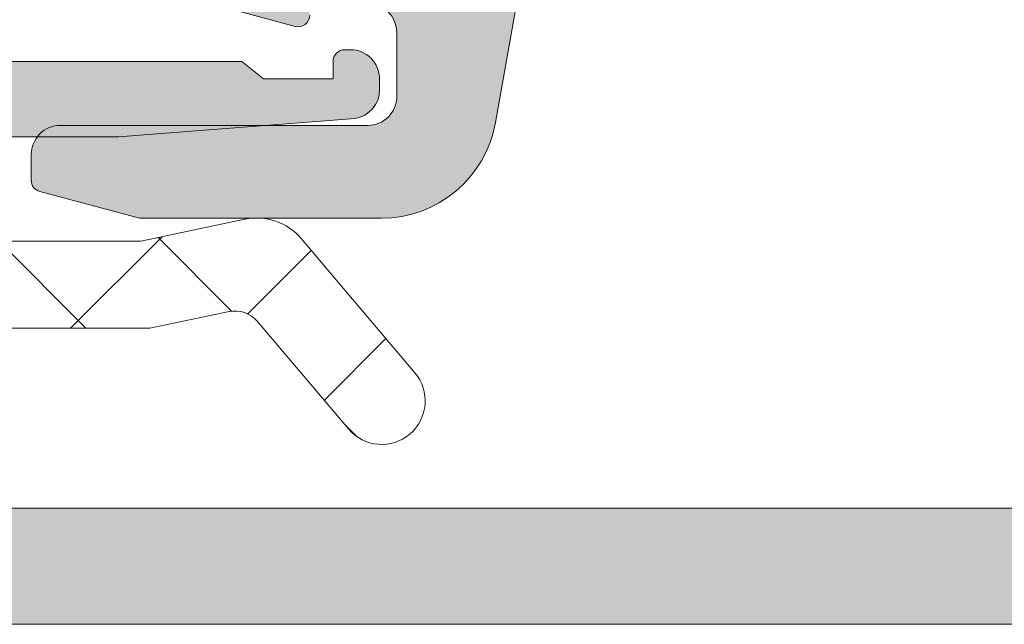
# Model space of a CAD drawing. Header units: millimetres. Extents: x 213386 to 506888, y 183055 to 450952.
# Tile 778 of 1056: x 391976 to 391993, y 319004 to 319015. Entities that reach past the tile are written whole.
import ezdxf

# ---------------------------------------------------------------- set-up
doc = ezdxf.new("R2010")
doc.units = ezdxf.units.MM
doc.layers.add('FASÁDA DETAILNÍ', color=255, linetype='Continuous', lineweight=0)
doc.layers.add('NOVA', color=255, linetype='Continuous', lineweight=0)

# ---------------------------------------------------------------- blocks, each defined once
blk = doc.blocks.new('A$C69D17D4D')
at = {"layer": 'FASÁDA DETAILNÍ'}
h = blk.add_hatch(color=256, dxfattribs=at)
edge = h.paths.add_edge_path(flags=16)
edge.add_line((-5977.28960983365, 1268.678154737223), (-5977.28960983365, 1272.877904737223))
edge.add_ellipse((-5977.789609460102, 1272.87790511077), major_axis=(-0.49999962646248, 0), ratio=1, start_angle=179.9999571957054, end_angle=270.0000428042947)
edge.add_line((-5977.78960983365, 1273.377904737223), (-5982.18963383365, 1273.377904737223))
edge.add_ellipse((-5982.18963420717, 1272.87790511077), major_axis=(-0.49999962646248, 0), ratio=1, start_angle=-90.00004280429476, end_angle=4.280429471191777e-05)
edge.add_line((-5982.689633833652, 1272.877904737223), (-5982.689633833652, 1268.678155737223))
edge.add_ellipse((-5982.189633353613, 1268.67815621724), major_axis=(-0.5000004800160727, 0), ratio=1, start_angle=5.500573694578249e-05, end_angle=89.99994499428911)
edge.add_line((-5982.189633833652, 1268.178155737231), (-5977.789609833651, 1268.17815473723))
edge.add_ellipse((-5977.789609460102, 1268.678154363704), major_axis=(-0.49999962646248, 0), ratio=1, start_angle=89.99995719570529, end_angle=180.0000428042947)
edge = h.paths.add_edge_path()
edge.add_line((-5975.291228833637, 1271.591558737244), (-5976.490988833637, 1264.828558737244))
edge.add_arc((-5978.460240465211, 1265.177903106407), 1.999998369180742, 269.9999607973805, 349.94040986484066, ccw=False)
edge.add_line((-5978.460241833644, 1263.17790473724), (-5982.625214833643, 1263.17790473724))
edge.add_line((-5982.62521483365, 1263.17790473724), (-5984.34300383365, 1263.63818573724))
edge.add_arc((-5984.291239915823, 1263.831370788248), 0.1999999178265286, 180.0000146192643, 254.999961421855, ccw=False)
edge.add_line((-5984.491239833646, 1263.831370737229), (-5984.491239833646, 1264.277904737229))
edge.add_arc((-5983.991240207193, 1264.277905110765), 0.49999962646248, 89.99995719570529, 180.0000428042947, ccw=False)
edge.add_line((-5983.991239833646, 1264.777904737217), (-5978.691239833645, 1264.777904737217))
edge.add_arc((-5978.69123946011, 1265.277904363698), 0.49999962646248, 269.9999571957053, 360.0000428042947)
edge.add_line((-5978.191239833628, 1265.277904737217), (-5978.191239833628, 1266.378154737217))
edge.add_arc((-5978.691240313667, 1266.378154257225), 0.5000004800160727, 5.500573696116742e-05, 89.99994499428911)
edge.add_line((-5978.691239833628, 1266.878154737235), (-5979.691239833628, 1266.878154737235))
edge.add_line((-5979.691239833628, 1266.878154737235), (-5979.691239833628, 1266.678154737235))
edge.add_arc((-5979.891239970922, 1266.678155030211), 0.200000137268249, 254.9999946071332, 359.999916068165, ccw=False)
edge.add_line((-5979.943003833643, 1266.484969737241), (-5981.410391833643, 1266.878155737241))
edge.add_line((-5981.410391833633, 1266.878155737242), (-5983.491239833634, 1266.878155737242))
edge.add_arc((-5983.491238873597, 1267.878156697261), 1.0000009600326, 180.0000550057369, 269.9999449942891, ccw=False)
edge.add_line((-5984.491239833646, 1267.878155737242), (-5984.491239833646, 1278.777657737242))
edge.add_arc((-5984.091239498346, 1278.777657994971), 0.4000003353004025, 60.00008318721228, 180.0000369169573, ccw=False)
edge.add_line((-5983.89123983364, 1279.124068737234), (-5983.02839183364, 1278.625902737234))
edge.add_line((-5983.02839183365, 1278.625902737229), (-5981.53623083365, 1278.198032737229))
edge.add_arc((-5981.618922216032, 1277.9096539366), 0.3000003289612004, -30.179241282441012, 73.9999831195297, ccw=False)
edge.add_line((-5981.359584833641, 1277.758841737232), (-5982.791319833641, 1275.293230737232))
edge.add_line((-5982.791319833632, 1275.293230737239), (-5982.791319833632, 1274.872811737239))
edge.add_arc((-5982.599751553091, 1274.869319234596), 0.1916001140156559, 178.9555499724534, 272.5222219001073)
edge.add_line((-5982.591319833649, 1274.67790473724), (-5976.101880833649, 1274.67790473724))
edge.add_arc((-5976.083643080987, 1274.877071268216), 0.199999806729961, 264.7679954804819, 384.1409481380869)
edge.add_line((-5975.901134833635, 1274.958867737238), (-5976.969455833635, 1277.342552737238))
edge.add_arc((-5976.786947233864, 1277.424349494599), 0.2000002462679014, 111.9737977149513, 204.1409822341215, ccw=False)
edge.add_line((-5976.86178383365, 1277.609820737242), (-5974.83855583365, 1278.426180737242))
edge.add_arc((-5974.688882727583, 1278.055238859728), 0.3999998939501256, -1.754639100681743e-05, 111.9738178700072, ccw=False)
edge.add_line((-5974.288882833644, 1278.05523873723), (-5974.288881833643, 1275.99109173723))
edge.add_arc((-5974.588881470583, 1275.991090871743), 0.2999996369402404, -52.09508653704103, 0.00016529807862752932, ccw=False)
edge.add_arc((-5974.22027092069, 1275.517671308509), 0.3000002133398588, 127.9046525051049, 195.999862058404)
edge.add_line((-5974.508649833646, 1275.43498073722), (-5974.291327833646, 1274.67709173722))
edge.add_arc((-5975.891326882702, 1274.67709129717), 1.599999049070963, -58.40760551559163, 1.5758958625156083e-05, ccw=False)
edge.add_arc((-5974.791194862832, 1272.888319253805), 0.4999999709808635, 121.592335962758, 179.998454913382)
edge.add_line((-5975.29119483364, 1272.888332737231), (-5975.291228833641, 1271.591558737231))
h = blk.add_hatch(color=256, dxfattribs=at)
edge = h.paths.add_edge_path()
edge.add_arc((-5994.489398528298, 1256.682007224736), 0.5000674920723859, 180.0077324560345, 269.9922675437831, ccw=False)
edge.add_line((-5994.989466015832, 1256.681939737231), (-5994.989466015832, 1260.68193973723))
edge.add_arc((-5994.489398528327, 1260.681872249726), 0.5000674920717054, 450.00773245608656, 539.9922675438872, ccw=False)
edge.add_line((-5994.489466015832, 1261.181939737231), (-5993.189417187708, 1261.181939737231))
edge.add_arc((-5993.189454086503, 1260.681902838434), 0.5000369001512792, 360.00422797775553, 449.99577202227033, ccw=False)
edge.add_line((-5992.689417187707, 1260.681939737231), (-5992.689417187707, 1260.181939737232))
edge.add_line((-5992.689417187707, 1260.181939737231), (-5993.689417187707, 1260.181939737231))
edge.add_line((-5993.689417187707, 1260.181939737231), (-5993.689417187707, 1258.681939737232))
edge.add_arc((-5992.689454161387, 1258.68190276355), 0.9999630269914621, 539.9978814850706, 630.0021185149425)
edge.add_line((-5992.689417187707, 1257.681939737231), (-5988.689417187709, 1257.681939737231))
edge.add_arc((-5988.689494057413, 1258.682016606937), 1.000076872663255, 270.0044039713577, 359.9955960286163)
edge.add_line((-5987.689417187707, 1258.681939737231), (-5987.689417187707, 1260.181939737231))
edge.add_line((-5987.689417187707, 1260.181939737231), (-5988.689417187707, 1260.181939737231))
edge.add_line((-5988.689417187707, 1260.181939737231), (-5988.689417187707, 1260.681939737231))
edge.add_arc((-5988.189474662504, 1260.681997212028), 0.4999425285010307, 89.9934131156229, 180.0065868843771, ccw=False)
edge.add_line((-5988.189417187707, 1261.181939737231), (-5985.389429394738, 1261.181939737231))
edge.add_arc((-5985.389429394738, 1260.681939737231), 0.5000000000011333, 360.0000000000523, 450.0000000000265, ccw=False)
edge.add_line((-5984.889429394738, 1260.681939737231), (-5984.88942939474, 1260.481939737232))
edge.add_arc((-5985.389429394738, 1260.481939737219), 0.5000000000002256, 269.99999999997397, 359.99999999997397, ccw=False)
edge.add_line((-5985.389429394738, 1259.981939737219), (-5985.889429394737, 1259.981939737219))
edge.add_arc((-5985.889394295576, 1259.481904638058), 0.500035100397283, 450.0040217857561, 539.9959782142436)
edge.add_line((-5986.389429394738, 1259.481939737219), (-5986.389429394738, 1258.681936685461))
edge.add_arc((-5985.889412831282, 1258.681953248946), 0.5000165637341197, 180.0018979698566, 269.9981020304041)
edge.add_line((-5985.889429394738, 1258.181936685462), (-5954.589435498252, 1258.181936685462))
edge.add_line((-5954.589435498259, 1258.181936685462), (-5948.550977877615, 1258.614333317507))
edge.add_arc((-5948.589433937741, 1259.613553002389), 0.9999594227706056, 272.2040028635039, 359.9999999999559)
edge.add_line((-5947.589474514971, 1259.613553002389), (-5947.589474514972, 1266.282005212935))
edge.add_arc((-5948.089474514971, 1266.282005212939), 0.5000000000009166, 360.0000000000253, 449.9999999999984)
edge.add_line((-5948.089474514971, 1266.782005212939), (-5948.989474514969, 1266.782005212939))
edge.add_arc((-5948.989474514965, 1267.282005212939), 0.5000000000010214, 180.0000000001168, 270.0000000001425, ccw=False)
edge.add_line((-5949.489474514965, 1267.282005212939), (-5949.489474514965, 1268.682006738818))
edge.add_arc((-5949.568310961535, 1268.949527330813), 0.278895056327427, 286.4198764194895, 361.1645893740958)
edge.add_line((-5949.289473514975, 1268.955195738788), (-5949.289473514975, 1269.408789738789))
edge.add_arc((-5949.568341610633, 1269.414450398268), 0.2789255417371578, 358.8371299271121, 433.5754054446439)
edge.add_line((-5949.489474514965, 1269.681993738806), (-5949.489474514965, 1271.562004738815))
edge.add_arc((-5949.189474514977, 1271.562004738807), 0.3000000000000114, 450.00000000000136, 540, ccw=False)
edge.add_line((-5949.189474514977, 1271.862004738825), (-5948.209500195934, 1271.862004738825))
edge.add_arc((-5948.209500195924, 1271.562004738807), 0.2999999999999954, 360.0000000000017, 450.00000000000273, ccw=False)
edge.add_line((-5947.909500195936, 1271.562004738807), (-5947.909500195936, 1268.802006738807))
edge.add_arc((-5947.78950019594, 1268.802006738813), 0.1200000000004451, 539.9999999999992, 630)
edge.add_line((-5947.78950019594, 1268.682006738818), (-5943.489474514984, 1268.682006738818))
edge.add_arc((-5943.489474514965, 1269.182006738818), 0.5000000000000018, 269.9999999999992, 359.9999999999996)
edge.add_line((-5942.989474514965, 1269.182006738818), (-5942.989474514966, 1269.882006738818))
edge.add_line((-5942.989474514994, 1269.882006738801), (-5944.370969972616, 1272.274827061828))
edge.add_arc((-5944.251354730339, 1272.343886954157), 0.1381197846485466, 89.99999999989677, 209.9999999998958, ccw=False)
edge.add_line((-5944.251354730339, 1272.482006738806), (-5940.489474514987, 1272.482006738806))
edge.add_arc((-5940.489474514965, 1274.482006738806), 1.999999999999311, 270.0000000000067, 360.0000000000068)
edge.add_line((-5938.489474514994, 1274.482006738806), (-5938.489474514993, 1275.050002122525))
edge.add_arc((-5937.989474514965, 1275.050002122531), 0.5000000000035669, 505.5209282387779, 539.9999999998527, ccw=False)
edge.add_arc((-5934.279975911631, 1272.502528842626), 4.999999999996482, 455.34922800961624, 505.5209282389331, ccw=False)
edge.add_arc((-5934.72759429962, 1277.343880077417), 0.1381197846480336, 330.00000000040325, 457.70243749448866, ccw=False)
edge.add_line((-5934.607979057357, 1277.274820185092), (-5935.98947451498, 1274.881999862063))
edge.add_line((-5935.989474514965, 1274.88199986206), (-5935.989474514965, 1274.181999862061))
edge.add_arc((-5935.489474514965, 1274.181999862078), 0.5, 540, 630)
edge.add_line((-5935.489474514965, 1273.681999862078), (-5931.189448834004, 1273.681999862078))
edge.add_arc((-5931.189448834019, 1273.801999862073), 0.1199999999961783, 270, 359.9999999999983)
edge.add_line((-5931.069448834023, 1273.801999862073), (-5931.069448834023, 1276.561997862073))
edge.add_arc((-5930.769448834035, 1276.561997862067), 0.2999999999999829, 90, 180.0000000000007, ccw=False)
edge.add_line((-5930.769448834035, 1276.861997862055), (-5929.789474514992, 1276.861997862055))
edge.add_arc((-5929.789474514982, 1276.561997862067), 0.300000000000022, 360.00000000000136, 450, ccw=False)
edge.add_line((-5929.489474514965, 1276.561997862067), (-5929.489474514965, 1274.681986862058))
edge.add_arc((-5929.410607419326, 1274.414443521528), 0.2789255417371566, 466.424594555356, 541.1628700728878)
edge.add_line((-5929.689475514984, 1274.408782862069), (-5929.689475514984, 1273.955188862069))
edge.add_arc((-5929.410638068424, 1273.949520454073), 0.2788950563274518, 538.8354106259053, 613.5801235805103)
edge.add_line((-5929.489474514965, 1273.681999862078), (-5929.489474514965, 1270.681941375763))
edge.add_line((-5929.489474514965, 1270.681941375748), (-5930.189546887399, 1269.981838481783))
edge.add_line((-5930.189546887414, 1269.981838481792), (-5930.78955299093, 1269.981838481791))
edge.add_line((-5930.789552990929, 1269.981838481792), (-5930.789552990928, 1271.581844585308))
edge.add_arc((-5931.289562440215, 1271.581835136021), 0.5000094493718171, 360.0010827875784, 449.9989172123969)
edge.add_line((-5931.289552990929, 1272.081844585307), (-5931.684981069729, 1272.081844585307))
edge.add_arc((-5931.684981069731, 1271.581844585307), 0.5000000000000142, 450.0000000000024, 465.0000000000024)
edge.add_line((-5931.814390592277, 1272.064807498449), (-5933.24827734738, 1271.680598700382))
edge.add_arc((-5932.989458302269, 1270.714672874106), 1.000000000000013, 465.0000000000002, 540.0000000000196)
edge.add_line((-5933.989458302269, 1270.714672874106), (-5933.989458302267, 1264.981850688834))
edge.add_line((-5933.989458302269, 1264.981850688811), (-5930.789552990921, 1264.981850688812))
edge.add_line((-5930.789552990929, 1264.981850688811), (-5930.789552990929, 1265.78183848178))
edge.add_line((-5930.789552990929, 1265.78183848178), (-5930.189546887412, 1265.781838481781))
edge.add_line((-5930.189546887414, 1265.78183848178), (-5929.489565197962, 1264.569405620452))
edge.add_line((-5929.48956519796, 1264.569405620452), (-5929.489565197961, 1263.48185068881))
edge.add_line((-5929.48956519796, 1263.481850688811), (-5944.48947451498, 1263.481850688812))
edge.add_arc((-5944.489474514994, 1262.981850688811), 0.5000000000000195, 449.9999999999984, 540.0000000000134)
edge.add_line((-5944.989474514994, 1262.981850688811), (-5944.989474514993, 1257.181939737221))
edge.add_arc((-5945.989474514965, 1257.181939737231), 1, 270, 360.00000000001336, ccw=False)
edge.add_line((-5945.989474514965, 1256.181939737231), (-5994.489466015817, 1256.181939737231))
edge = h.paths.add_edge_path(flags=16)
edge.add_line((-5935.589458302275, 1265.78183848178), (-5935.589458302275, 1270.18183848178))
edge.add_arc((-5936.089458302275, 1270.181838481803), 0.5000000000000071, 360.0000000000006, 449.9999999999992)
edge.add_line((-5936.089458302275, 1270.681838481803), (-5940.489458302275, 1270.681838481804))
edge.add_arc((-5940.489458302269, 1270.181838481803), 0.4999999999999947, 449.9999999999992, 540.0000000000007)
edge.add_line((-5940.989458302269, 1270.181838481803), (-5940.989458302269, 1265.781838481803))
edge.add_arc((-5940.489458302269, 1265.78183848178), 0.5, 540, 630)
edge.add_line((-5940.489458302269, 1265.28183848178), (-5936.089458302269, 1265.28183848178))
edge.add_arc((-5936.089458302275, 1265.78183848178), 0.4999999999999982, 270, 360.0000000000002)
h = blk.add_hatch(dxfattribs=at)
h.set_pattern_fill('ANSI37', color=256, scale=0.625, angle=90, style=0)
h.set_pattern_definition([(135, (0, 0), (-1.403165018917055, -1.403165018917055), []), (225, (0, 0), (1.403165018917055, -1.403165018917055), [])])
edge = h.paths.add_edge_path()
edge.add_ellipse((-5993.876381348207, 1267.802501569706), major_axis=(-5.039467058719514, 0), ratio=1, start_angle=29.791784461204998, end_angle=85.03553873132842, ccw=False)
edge.add_ellipse((-5997.989465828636, 1265.447701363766), major_axis=(-0.3000000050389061, 0), ratio=1, start_angle=0.0006926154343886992, end_angle=29.792172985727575, ccw=False)
edge.add_line((-5998.28946583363, 1265.447697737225), (-5998.28946883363, 1265.981981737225))
edge.add_ellipse((-5997.9894690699, 1265.981982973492), major_axis=(-0.2999997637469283, 0), ratio=1, start_angle=-90.00004512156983, end_angle=0.00023610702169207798, ccw=False)
edge.add_line((-5997.989468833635, 1266.281982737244), (-5996.439471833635, 1266.281982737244))
edge.add_ellipse((-5996.439479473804, 1266.581993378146), major_axis=(-0.3000106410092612, 0), ratio=1, start_angle=90.00145911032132, end_angle=179.9956760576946)
edge.add_line((-5996.13946883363, 1266.581970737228), (-5996.139457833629, 1267.981952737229))
edge.add_ellipse((-5995.839467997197, 1267.981949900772), major_axis=(-0.2999898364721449, 0), ratio=1, start_angle=270.0003507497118, end_angle=359.999458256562, ccw=False)
edge.add_line((-5995.839469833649, 1268.281939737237), (-5994.139457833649, 1268.281939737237))
edge.add_ellipse((-5994.139464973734, 1267.98192959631), major_axis=(-0.300010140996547, 0), ratio=1, start_angle=180.0044194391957, end_angle=269.9986363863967, ccw=False)
edge.add_line((-5993.839454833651, 1267.981952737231), (-5993.839465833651, 1266.418121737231))
edge.add_ellipse((-5993.538306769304, 1266.385264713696), major_axis=(-0.3029461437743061, 0), ratio=1, start_angle=-6.226450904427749, end_angle=103.4835773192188)
edge.add_ellipse((-5984.833383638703, 1255.069300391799), major_axis=(-14.00076634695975, 0), ratio=1, start_angle=285.3017322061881, end_angle=308.07562007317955, ccw=False)
edge.add_ellipse((-5988.640097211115, 1269.061538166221), major_axis=(-0.500472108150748, 0), ratio=1, start_angle=102.9176085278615, end_angle=219.8066343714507)
edge.add_line((-5988.255629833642, 1269.381939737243), (-5996.538908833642, 1269.381939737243))
edge.add_ellipse((-5996.538908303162, 1268.881940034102), major_axis=(-0.4999997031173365, 0), ratio=1, start_angle=270.0000607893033, end_angle=330.0000196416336)
edge.add_line((-5996.971920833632, 1269.131939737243), (-5997.145126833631, 1268.831939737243))
edge.add_ellipse((-5997.578139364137, 1269.081939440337), major_axis=(-0.4999997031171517, 0), ratio=1, start_angle=90.00006078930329, end_angle=150.0000196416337, ccw=False)
edge.add_line((-5997.578138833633, 1268.581939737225), (-5999.207486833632, 1268.581939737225))
edge.add_ellipse((-5999.207487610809, 1269.581939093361), major_axis=(-0.9999993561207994, 0), ratio=1, start_angle=30.050338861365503, end_angle=90.00004452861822, ccw=False)
edge.add_ellipse((-6006.391868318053, 1265.425612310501), major_axis=(-7.30002344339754, 0), ratio=1, start_angle=210.0503545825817, end_angle=258.7144463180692)
edge.add_ellipse((-6004.576636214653, 1272.481949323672), major_axis=(-0.3999905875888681, 0), ratio=1, start_angle=-14.85297522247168, end_angle=69.49817055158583)
edge.add_ellipse((-6006.950703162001, 1266.132851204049), major_axis=(-6.378448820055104, 0), ratio=1, start_angle=194.4525977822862, end_angle=249.4981254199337, ccw=False)
edge.add_line((-6000.774103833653, 1267.724777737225), (-6000.410516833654, 1266.314070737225))
edge.add_line((-6000.410516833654, 1266.314070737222), (-6000.200403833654, 1265.451369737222))
edge.add_ellipse((-5994.863781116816, 1266.781934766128), major_axis=(-5.49999502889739, 0), ratio=1, start_angle=13.99995496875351, end_angle=90.00003420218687)
edge.add_line((-5994.863777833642, 1261.281939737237), (-5982.445749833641, 1261.281939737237))
edge.add_line((-5982.445749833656, 1261.281939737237), (-5981.082692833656, 1261.569558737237))
edge.add_ellipse((-5980.979460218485, 1261.080332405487), major_axis=(-0.4999993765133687, 0), ratio=1, start_angle=220.2837515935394, end_angle=281.9153007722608, ccw=False)
edge.add_line((-5980.598034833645, 1261.40361873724), (-5979.024423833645, 1259.54701073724))
edge.add_ellipse((-5978.452284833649, 1260.031940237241), major_axis=(-0.7499997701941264, 0), ratio=1, start_angle=40.28370615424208, end_angle=220.2837061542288)
edge.add_line((-5977.880145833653, 1260.516869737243), (-5979.839431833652, 1262.828513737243))
edge.add_ellipse((-5980.602283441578, 1262.181941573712), major_axis=(-0.999999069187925, 0), ratio=1, start_angle=220.2836986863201, end_angle=281.915247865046)
edge.add_line((-5980.808747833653, 1263.160394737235), (-5982.602284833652, 1262.781939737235))
edge.add_line((-5982.602284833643, 1262.781939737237), (-5994.312485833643, 1262.781939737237))
h = blk.add_hatch(color=256, dxfattribs=at)
edge = h.paths.add_edge_path()
edge.add_line((-5980.489465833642, 1265.581939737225), (-5980.862670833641, 1265.881939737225))
edge.add_line((-5980.862670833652, 1265.881939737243), (-5984.835875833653, 1265.881939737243))
edge.add_ellipse((-5984.835874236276, 1263.881932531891), major_axis=(-2.000007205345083, 0), ratio=1, start_angle=270.0000457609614, end_angle=299.9999336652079)
edge.add_line((-5985.83587583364, 1265.613990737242), (-5986.81292783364, 1265.049888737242))
edge.add_ellipse((-5987.812929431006, 1266.781946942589), major_axis=(-2.000007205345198, 0), ratio=1, start_angle=90.00004576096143, end_angle=119.99993366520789, ccw=False)
edge.add_line((-5987.812927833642, 1264.781939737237), (-5993.532761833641, 1264.781939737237))
edge.add_ellipse((-5993.532762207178, 1265.281939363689), major_axis=(-0.49999962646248, 0), ratio=1, start_angle=-4.280429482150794e-05, end_angle=90.00004280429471, ccw=False)
edge.add_line((-5994.032761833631, 1265.281939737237), (-5994.032761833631, 1267.181939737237))
edge.add_ellipse((-5994.532503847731, 1267.18219772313), major_axis=(-0.4997420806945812, 0), ratio=1, start_angle=179.9704217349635, end_angle=270.0295782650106)
edge.add_line((-5994.532761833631, 1267.681939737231), (-5995.532761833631, 1267.681939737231))
edge.add_ellipse((-5995.53301981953, 1267.18219772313), major_axis=(-0.4997420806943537, 0), ratio=1, start_angle=-90.02957826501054, end_angle=0.02957826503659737)
edge.add_line((-5996.032761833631, 1267.181939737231), (-5996.032761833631, 1266.181939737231))
edge.add_ellipse((-5996.53250129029, 1266.181679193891), major_axis=(-0.4997395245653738, 0), ratio=1, start_angle=89.97012836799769, end_angle=180.0298716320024, ccw=False)
edge.add_line((-5996.532761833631, 1265.681939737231), (-5997.532761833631, 1265.681939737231))
edge.add_ellipse((-5997.533015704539, 1265.182191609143), major_axis=(-0.4997481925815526, 0), ratio=1, start_angle=-90.02910612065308, end_angle=0.02887693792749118)
edge.add_line((-5998.032763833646, 1265.181939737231), (-5998.032763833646, 1264.948908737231))
edge.add_ellipse((-5997.532764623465, 1264.948908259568), major_axis=(-0.4999992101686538, 0), ratio=1, start_angle=-5.473711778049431e-05, end_angle=36.24931299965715)
edge.add_ellipse((-5995.032761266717, 1266.781946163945), major_axis=(-3.600006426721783, 0), ratio=1, start_angle=36.24938608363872, end_angle=89.99995914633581)
edge.add_line((-5995.032763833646, 1263.181939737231), (-5985.089465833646, 1263.181939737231))
edge.add_ellipse((-5985.089465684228, 1263.381939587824), major_axis=(-0.1999998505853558, 0), ratio=1, start_angle=89.99995719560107, end_angle=180.0000428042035)
edge.add_line((-5984.889465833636, 1263.381939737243), (-5984.889465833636, 1264.099160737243))
edge.add_line((-5984.889465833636, 1264.099160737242), (-5985.030426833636, 1264.240059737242))
edge.add_ellipse((-5984.889465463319, 1264.381939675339), major_axis=(-0.2000000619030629, 0), ratio=1, start_angle=-89.9998939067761, end_angle=45.18607561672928, ccw=False)
edge.add_line((-5984.889465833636, 1264.581939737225), (-5982.989896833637, 1264.581939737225))
edge.add_line((-5982.989896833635, 1264.581939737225), (-5978.911248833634, 1264.896257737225))
edge.add_ellipse((-5978.989466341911, 1265.390102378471), major_axis=(-0.5000005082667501, 0), ratio=1, start_angle=99.00002276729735, end_angle=179.9999265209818)
edge.add_line((-5978.489465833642, 1265.390101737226), (-5978.489465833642, 1265.581939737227))
edge.add_ellipse((-5978.989465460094, 1265.581940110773), major_axis=(-0.49999962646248, 0), ratio=1, start_angle=179.9999571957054, end_angle=270.0000428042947)
edge.add_line((-5978.989465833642, 1266.081939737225), (-5979.089465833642, 1266.081939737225))
edge.add_ellipse((-5979.089465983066, 1265.881939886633), major_axis=(-0.1999998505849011, 0), ratio=1, start_angle=-90.00004280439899, end_angle=4.280433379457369e-05)
edge.add_line((-5979.28946583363, 1265.881939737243), (-5979.28946583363, 1265.581939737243))
edge.add_line((-5979.28946583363, 1265.581939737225), (-5980.48946583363, 1265.581939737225))
for p, q in [((-5985.889429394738, 1258.181936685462), (-5954.589435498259, 1258.181936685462)), ((-5945.989474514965, 1256.181939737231), (-5994.489466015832, 1256.181939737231))]:
    blk.add_line(p, q, dxfattribs=at)
for points in [[(-5975.291228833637, 1271.591558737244), (-5976.490988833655, 1264.828558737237), (-5976.490988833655, 1264.828558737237, -0.363676), (-5978.460241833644, 1263.17790473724), (-5982.62521483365, 1263.17790473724), (-5984.343003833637, 1263.638185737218), (-5984.343003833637, 1263.638185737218, -0.339454), (-5984.491239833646, 1263.831370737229), (-5984.491239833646, 1264.277904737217), (-5984.491239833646, 1264.277904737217, -0.414214), (-5983.991239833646, 1264.777904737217), (-5978.691239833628, 1264.777904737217), (-5978.691239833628, 1264.777904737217, 0.414214), (-5978.191239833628, 1265.277904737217), (-5978.191239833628, 1266.378154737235), (-5978.191239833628, 1266.378154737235, 0.414213), (-5978.691239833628, 1266.878154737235)], [(-5979.691239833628, 1266.678154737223, -0.493145), (-5979.943003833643, 1266.484969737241), (-5981.410391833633, 1266.878155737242)]]:
    blk.add_lwpolyline(points, format="xyb", dxfattribs=at)
at = {"layer": 'FASÁDA DETAILNÍ', "extrusion": (0, 0, -1)}
for points in [[(6000.200403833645, 1265.451369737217, -0.344328), (5994.863777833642, 1261.281939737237), (5982.445749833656, 1261.281939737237), (5981.082692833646, 1261.569558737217), (5981.082692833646, 1261.569558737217, 0.275594), (5980.598034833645, 1261.40361873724), (5979.024423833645, 1259.547010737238), (5979.024423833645, 1259.547010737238, -1), (5977.880145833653, 1260.516869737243), (5979.83943183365, 1262.828513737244), (5979.83943183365, 1262.828513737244, -0.275594), (5980.808747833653, 1263.160394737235), (5982.602284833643, 1262.781939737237), (5994.312485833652, 1262.781939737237), (5994.312485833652, 1262.781939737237, 0.245826), (5998.249815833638, 1265.298644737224, 0.130727)], [(5984.889465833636, 1264.581939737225), (5982.989896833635, 1264.581939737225), (5978.91124883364, 1264.896257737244), (5978.91124883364, 1264.896257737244, -0.368919), (5978.489465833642, 1265.390101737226), (5978.489465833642, 1265.581939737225), (5978.489465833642, 1265.581939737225, -0.414214), (5978.989465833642, 1266.081939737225), (5979.089465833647, 1266.081939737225), (5979.089465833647, 1266.081939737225, -0.414214), (5979.28946583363, 1265.881939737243), (5979.28946583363, 1265.581939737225), (5980.489465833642, 1265.581939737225), (5980.489465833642, 1265.581939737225), (5980.862670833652, 1265.881939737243), (5984.83587583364, 1265.881939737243)]]:
    blk.add_lwpolyline(points, format="xyb", dxfattribs=at)

msp = doc.modelspace()

# ---------------------------------------------------------------- block references
at = {"layer": 'NOVA', "ltscale": 300}
msp.add_blockref('A$C69D17D4D', (397960.6382589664, 317748.1544064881), dxfattribs=at)

doc.saveas('drawing.dxf')
